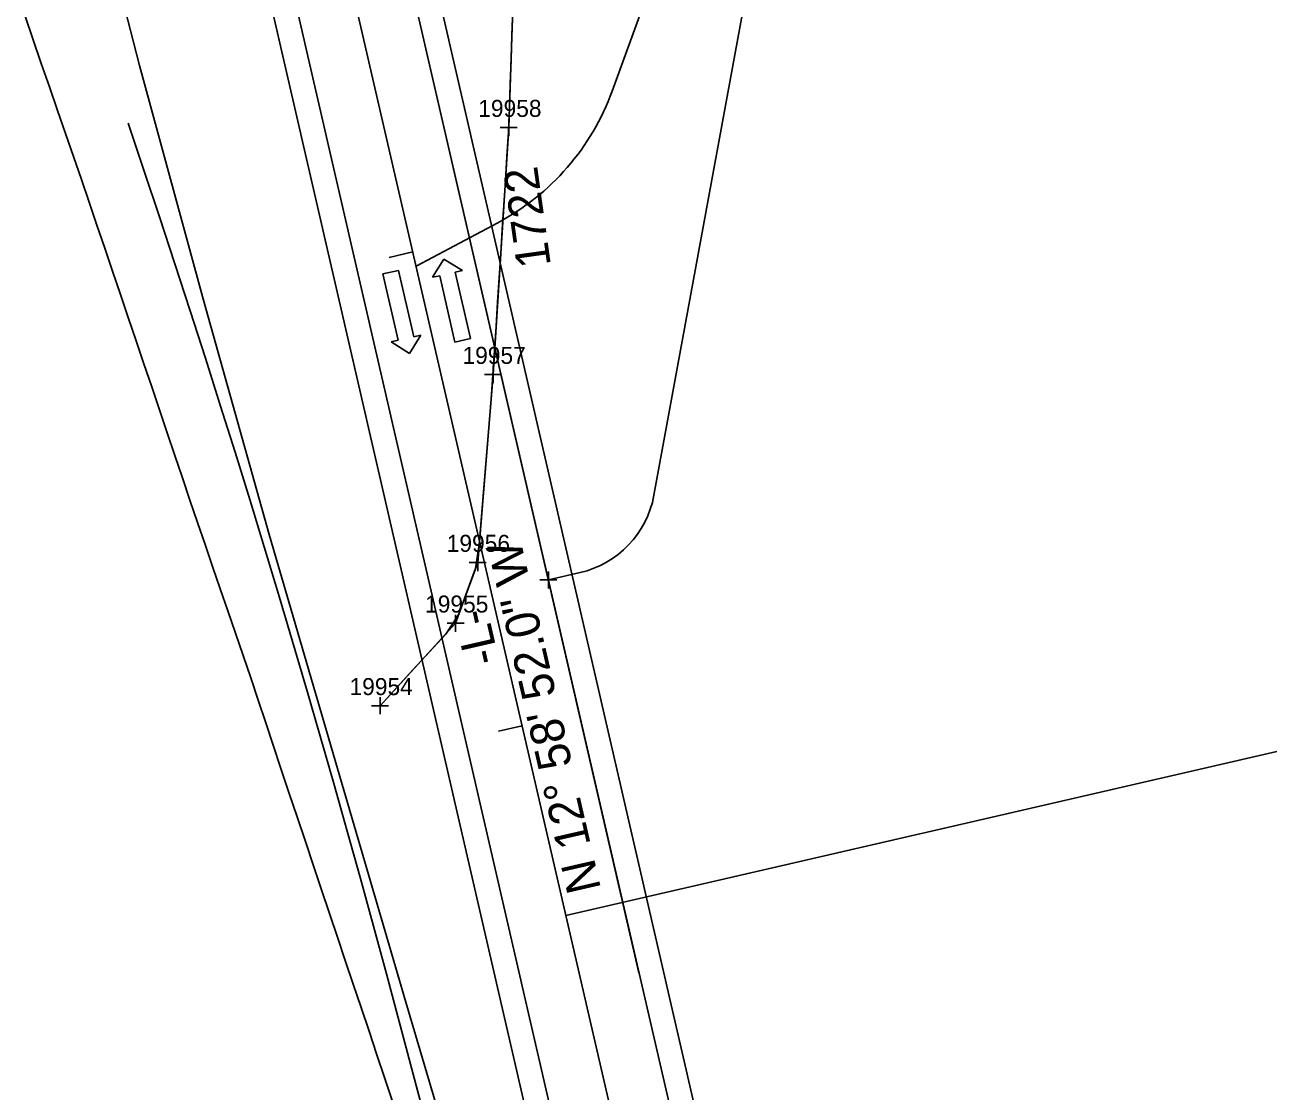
# Model space of a CAD drawing. Extents: x 472216 to 481979, y 489069 to 507339.
# Drawn here: x 481169.6 to 481426.9, y 492089.4 to 492308.8 of the extents above; entities that cross this region are included whole.
import ezdxf

# ---------------------------------------------------------------- set-up
doc = ezdxf.new("R2010")
doc.units = 0
for name, color, linetype in [('Prop Drainage Structure Box Number Symbol CELL', 7, 'Continuous'), ('Prop Drainage Structure Pipe RCP 24in Class III Label', 7, 'Continuous'), ('Prop Drainage Structure Pipe Side Drain 15in Label', 7, 'Continuous'), ('Prop Earthen Structure Head Ditch', 7, 'Continuous'), ('Prop Erosion Embankment Toe Protection CELL', 7, 'Continuous'), ('Sheet Block Title CELL', 7, 'Continuous'), ('Sheet North Arrow Point CELL', 7, 'Continuous'), ('Sheet PE Seal Cell', 7, 'Continuous'), ('Sheet Plan And Profile CELL', 7, 'Continuous'), ('Sheet Plot Border Inside CELL', 7, 'Continuous'), ('Sheet Plot Border Outside CELL', 7, 'Continuous')]:
    doc.layers.add(name, color=color, linetype=linetype)

msp = doc.modelspace()

# ---------------------------------------------------------------- linework, layer by layer
at = {"layer": 'Prop Drainage Structure Box Number Symbol CELL'}
for p, q in [((481338.39, 492427.57), (481290.33, 492295.25)), ((481250.01, 492259.25), (481266.79, 492268.16))]:
    msp.add_line(p, q, dxfattribs=at)
msp.add_arc((481243.33, 492312.32), 50, 297.9747, 340.0379, dxfattribs=at)
at = {"layer": 'Prop Drainage Structure Pipe RCP 24in Class III Label'}
for p, q in [((481300.07, 491988.64), (481177.1, 492522.08)), ((481313.91, 491928.63), (481177.1, 492522.08)), ((481295.82, 492113.93), (481208.05, 492494.66)), ((481318.7, 492014.68), (481208.05, 492494.66))]:
    msp.add_line(p, q, dxfattribs=at)
at = {"layer": 'Prop Drainage Structure Pipe Side Drain 15in Label'}
for p, q in [((481253.39, 492256.94), (481255.71, 492260.7)), ((481255.71, 492260.7), (481259.53, 492258.35)), ((481243.17, 492257.63), (481246.39, 492258.37)), ((481246.32, 492243.99), (481243.17, 492257.63)), ((481246.39, 492258.37), (481249.53, 492244.73)), ((481254.86, 492257.27), (481253.39, 492256.94)), ((481258, 492243.63), (481254.86, 492257.27)), ((481259.53, 492258.35), (481258.07, 492258.02)), ((481258.07, 492258.02), (481261.22, 492244.37)), ((481250.99, 492245.07), (481248.68, 492241.3)), ((481249.53, 492244.73), (481250.99, 492245.07)), ((481261.22, 492244.37), (481258, 492243.63)), ((481244.85, 492243.65), (481246.32, 492243.99)), ((481248.68, 492241.3), (481244.85, 492243.65))]:
    msp.add_line(p, q, dxfattribs=at)
at = {"layer": 'Prop Earthen Structure Head Ditch'}
for p, q in [((481193.19, 492300.53), (481180.64, 492348.95)), ((481206.28, 492252.24), (481193.19, 492300.53)), ((481219.79, 492204.04), (481206.28, 492252.24)), ((481233.84, 492155.97), (481219.79, 492204.04)), ((481247.92, 492107.91), (481233.84, 492155.97)), ((481262.05, 492059.85), (481247.92, 492107.91))]:
    msp.add_line(p, q, dxfattribs=at)
msp.add_lwpolyline([(481169.63, 492310.62), (481171.29, 492305.78), (481172.95, 492300.94), (481174.63, 492296.1), (481176.31, 492291.28), (481177.96, 492286.51), (481179.59, 492281.77), (481181.21, 492277.08), (481182.81, 492272.4), (481184.42, 492267.7), (481186.03, 492262.96), (481187.63, 492258.2), (481189.24, 492253.43), (481190.85, 492248.67), (481192.46, 492243.9), (481194.06, 492239.14), (481195.66, 492234.39), (481197.26, 492229.67), (481198.84, 492224.98), (481200.41, 492220.33), (481201.98, 492215.7), (481203.53, 492211.1), (481205.08, 492206.54), (481206.62, 492202), (481208.17, 492197.46), (481209.72, 492192.91), (481211.29, 492188.34), (481212.87, 492183.75), (481214.45, 492179.15), (481216.02, 492174.55), (481217.56, 492169.96), (481219.09, 492165.36), (481220.63, 492160.71), (481222.23, 492155.93), (481223.86, 492151.02), (481225.55, 492145.98), (481227.25, 492140.91), (481228.93, 492135.91), (481230.58, 492130.97), (481232.21, 492126.1), (481233.83, 492121.26), (481235.46, 492116.43), (481237.08, 492111.6), (481238.71, 492106.77), (481240.34, 492101.92), (481241.97, 492097.06), (481243.59, 492092.16), (481245.22, 492087.25)], dxfattribs=at)
at = {"layer": 'Prop Erosion Embankment Toe Protection CELL'}
for p, q in [((481310.98, 491919.06), (481172.23, 492520.96)), ((481325.52, 492007.36), (481212.97, 492495.59))]:
    msp.add_line(p, q, dxfattribs=at)
at = {"layer": 'Sheet Block Title CELL'}
msp.add_line((481280.78, 492125.74), (481426.95, 492159.44), dxfattribs=at)
msp.add_line((481280.78, 492125.74), (481426.95, 492159.44), dxfattribs=at)
at = {"layer": 'Sheet North Arrow Point CELL'}
msp.add_line((481374.81, 491717.83), (481188.8, 492524.78), dxfattribs=at)
msp.add_arc((478448.7, 491360.28), 2895, 353.03651, 18.70399, dxfattribs=at)
at = {"layer": 'Sheet PE Seal Cell'}
for p, q in [((481249.33, 492262.16), (481244.46, 492261.04)), ((481271.8, 492164.72), (481266.93, 492163.6))]:
    msp.add_line(p, q, dxfattribs=at)
at = {"layer": 'Sheet Plot Border Inside CELL'}
for p, q in [((481298.89, 492212.12), (481337.76, 492424.11)), ((481269.06, 492287.73), (481270.64, 492334.9)), ((481269.06, 492289.48), (481269.06, 492285.98)), ((481265.82, 492236.94), (481269.06, 492287.73)), ((481270.81, 492287.73), (481267.31, 492287.73)), ((481262.67, 492198.29), (481265.82, 492236.94)), ((481267.57, 492236.94), (481264.07, 492236.94)), ((481265.82, 492238.69), (481265.82, 492235.19)), ((481258.13, 492185.81), (481262.67, 492198.29)), ((481264.42, 492198.29), (481260.92, 492198.29)), ((481262.67, 492200.04), (481262.67, 492196.54)), ((481277.19, 492196.48), (481277.19, 492192.98)), ((481277.19, 492194.73), (481283.71, 492196.23)), ((481278.94, 492194.73), (481275.44, 492194.73)), ((481242.61, 492168.83), (481258.13, 492185.81)), ((481259.88, 492185.81), (481256.38, 492185.81)), ((481258.13, 492187.56), (481258.13, 492184.06)), ((481242.61, 492170.58), (481242.61, 492167.08)), ((481244.36, 492168.83), (481240.86, 492168.83))]:
    msp.add_line(p, q, dxfattribs=at)
msp.add_arc((481279.22, 492215.72), 20, 282.9811, 349.6114, dxfattribs=at)
at = {"layer": 'Sheet Plot Border Outside CELL'}
for p, q in [((481269.7, 492306.76), (481269.87, 492311.76)), ((481269.53, 492301.76), (481269.7, 492306.76)), ((481269.37, 492296.76), (481269.53, 492301.76)), ((481269.2, 492291.77), (481269.37, 492296.76)), ((481269, 492286.77), (481269.2, 492291.77)), ((481268.68, 492281.78), (481269, 492286.77)), ((481268.37, 492276.79), (481268.68, 492281.78)), ((481268.05, 492271.8), (481268.37, 492276.79)), ((481267.73, 492266.81), (481268.05, 492271.8)), ((481267.41, 492261.82), (481267.73, 492266.81)), ((481267.09, 492256.83), (481267.41, 492261.82)), ((481266.77, 492251.84), (481267.09, 492256.83)), ((481266.45, 492246.85), (481266.77, 492251.84)), ((481266.13, 492241.86), (481266.45, 492246.85)), ((481265.81, 492236.87), (481266.13, 492241.86)), ((481265.41, 492231.89), (481265.81, 492236.87)), ((481265, 492226.91), (481265.41, 492231.89)), ((481264.6, 492221.92), (481265, 492226.91)), ((481264.19, 492216.94), (481264.6, 492221.92)), ((481263.78, 492211.96), (481264.19, 492216.94)), ((481263.38, 492206.97), (481263.78, 492211.96)), ((481262.97, 492201.99), (481263.38, 492206.97)), ((481262.23, 492197.08), (481262.97, 492201.99)), ((481260.52, 492192.38), (481262.23, 492197.08)), ((481258.81, 492187.68), (481260.52, 492192.38)), ((481256.1, 492183.59), (481258.81, 492187.68)), ((481252.73, 492179.9), (481256.1, 492183.59)), ((481249.35, 492176.21), (481252.73, 492179.9)), ((481245.98, 492172.52), (481249.35, 492176.21)), ((481242.61, 492168.83), (481245.98, 492172.52))]:
    msp.add_line(p, q, dxfattribs=at)

# ---------------------------------------------------------------- texts
at = {"layer": 'Prop Drainage Structure Box Number Symbol CELL'}
msp.add_text('1722', height=7, rotation=97.9227, dxfattribs=at).set_placement((481277.73, 492259.4))
at = {"layer": 'Sheet Plan And Profile CELL'}
for s, p in [('N 12%%d 58\' 52.0" W', (481288.04, 492131.19)), ('-L-', (481267.13, 492178.04))]:
    msp.add_text(s, height=7, rotation=102.9811, dxfattribs=at).set_placement(p)
at = {"layer": 'Sheet Plot Border Inside CELL'}
for s, p in [('19958', (481262.78, 492289.93)), ('19957', (481259.54, 492239.14)), ('19956', (481256.3, 492200.49)), ('19955', (481251.85, 492188.01)), ('19954', (481236.32, 492171.03))]:
    msp.add_text(s, height=3.5, dxfattribs=at).set_placement(p)

doc.saveas('drawing.dxf')
